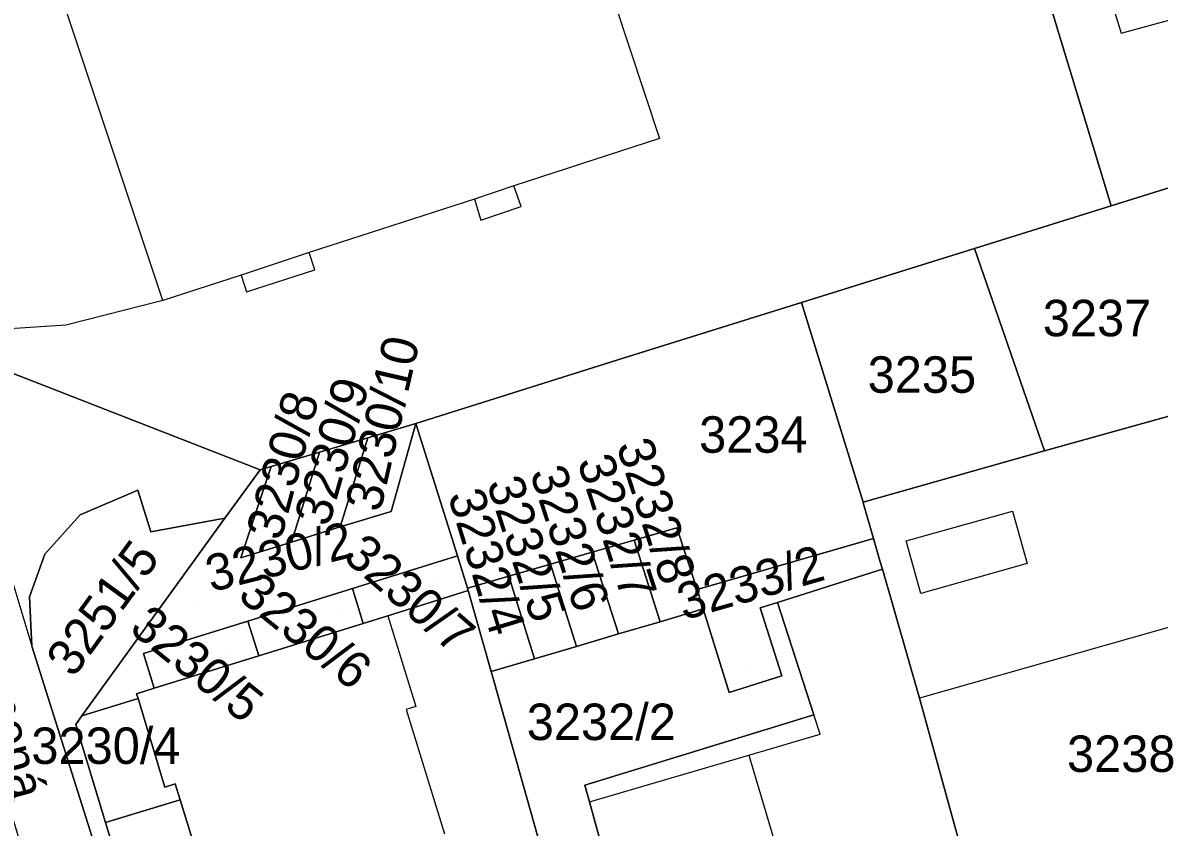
# Model space of a CAD drawing. Extents: x -264070 to -262271, y -1238894 to -1238141.
# Drawn here: x -262428.6 to -262366.3, y -1238599 to -1238554.9 of the extents above; entities that cross this region are included whole.
import ezdxf

# ---------------------------------------------------------------- set-up
doc = ezdxf.new("R2010")
doc.units = 0
for name, color, linetype in [('body_kn', 7, 'Continuous'), ('kladpar_druhypozemkov', 7, 'Continuous'), ('kladpar_hranice', 7, 'Continuous'), ('kladpar_parcelnecisla', 7, 'Continuous'), ('kladpar_plochy', 7, 'Continuous'), ('popisy', 7, 'Continuous'), ('tarchy_linie', 7, 'Continuous'), ('zappar_hrandruhpozemk', 7, 'Continuous')]:
    doc.layers.add(name, color=color, linetype=linetype)

msp = doc.modelspace()

# ---------------------------------------------------------------- linework, layer by layer
at = {"layer": 'body_kn'}
for p, q in [((-262368.36, -1238555.43), (-262368.36, -1238555.43)), ((-262393.67, -1238561.21), (-262393.67, -1238561.21)), ((-262401.66, -1238563.8), (-262401.66, -1238563.8)), ((-262401.66, -1238563.8), (-262401.66, -1238563.8)), ((-262403.82, -1238564.52), (-262403.82, -1238564.52)), ((-262401.26, -1238564.93), (-262401.26, -1238564.93)), ((-262368.91, -1238564.9), (-262368.91, -1238564.9)), ((-262403.47, -1238565.69), (-262403.47, -1238565.69)), ((-262412.88, -1238567.46), (-262412.88, -1238567.46)), ((-262412.88, -1238567.46), (-262412.88, -1238567.46)), ((-262376.4, -1238567.23), (-262376.4, -1238567.23)), ((-262376.4, -1238567.23), (-262376.4, -1238567.23)), ((-262416.62, -1238568.69), (-262416.62, -1238568.69)), ((-262412.57, -1238568.41), (-262412.57, -1238568.41)), ((-262416.32, -1238569.62), (-262416.32, -1238569.62)), ((-262420.91, -1238570.08), (-262420.91, -1238570.08)), ((-262420.91, -1238570.08), (-262420.91, -1238570.08)), ((-262385.89, -1238570.19), (-262385.89, -1238570.19)), ((-262385.89, -1238570.19), (-262385.89, -1238570.19)), ((-262426.24, -1238571.45), (-262426.24, -1238571.45)), ((-262395.66, -1238573.25), (-262395.66, -1238573.25)), ((-262407.03, -1238576.84), (-262407.03, -1238576.84)), ((-262407.03, -1238576.84), (-262407.03, -1238576.84)), ((-262409.67, -1238577.62), (-262409.67, -1238577.62)), ((-262409.67, -1238577.62), (-262409.67, -1238577.62)), ((-262412.32, -1238578.41), (-262412.32, -1238578.41)), ((-262412.32, -1238578.41), (-262412.32, -1238578.41)), ((-262372.56, -1238578.33), (-262372.56, -1238578.33)), ((-262415.58, -1238579.37), (-262415.58, -1238579.37)), ((-262415.58, -1238579.37), (-262415.58, -1238579.37)), ((-262414.97, -1238579.19), (-262414.97, -1238579.19)), ((-262414.97, -1238579.19), (-262414.97, -1238579.19)), ((-262422.29, -1238580.49), (-262422.29, -1238580.49)), ((-262422.29, -1238580.49), (-262422.29, -1238580.49)), ((-262382.51, -1238581.15), (-262382.51, -1238581.15)), ((-262382.51, -1238581.18), (-262382.51, -1238581.18)), ((-262425.44, -1238581.85), (-262425.44, -1238581.85)), ((-262408.38, -1238581.67), (-262408.38, -1238581.67)), ((-262374.32, -1238581.64), (-262374.32, -1238581.64)), ((-262417.51, -1238582.03), (-262417.51, -1238582.03)), ((-262421.57, -1238582.77), (-262421.57, -1238582.77)), ((-262411.19, -1238582.51), (-262411.19, -1238582.51)), ((-262392.73, -1238582.56), (-262392.73, -1238582.56)), ((-262413.86, -1238583.35), (-262413.86, -1238583.35)), ((-262395.06, -1238583.23), (-262395.06, -1238583.23)), ((-262395.06, -1238583.23), (-262395.06, -1238583.23)), ((-262381.94, -1238583.15), (-262381.94, -1238583.15)), ((-262380.14, -1238583.28), (-262380.14, -1238583.28)), ((-262380.14, -1238583.28), (-262380.14, -1238583.28)), ((-262427.39, -1238584), (-262427.39, -1238584)), ((-262416.64, -1238584.21), (-262416.64, -1238584.21)), ((-262404.75, -1238584.09), (-262404.75, -1238584.09)), ((-262404.75, -1238584.09), (-262404.75, -1238584.09)), ((-262397.36, -1238583.89), (-262397.36, -1238583.89)), ((-262397.36, -1238583.89), (-262397.36, -1238583.89)), ((-262381.59, -1238584.36), (-262381.59, -1238584.36)), ((-262399.65, -1238584.55), (-262399.65, -1238584.55)), ((-262381.45, -1238584.83), (-262381.45, -1238584.83)), ((-262381.45, -1238584.83), (-262381.45, -1238584.83)), ((-262373.51, -1238584.52), (-262373.51, -1238584.52)), ((-262401.94, -1238585.21), (-262401.94, -1238585.21)), ((-262382.08, -1238585.03), (-262382.08, -1238585.03)), ((-262410.51, -1238585.88), (-262410.51, -1238585.88)), ((-262404.2, -1238585.86), (-262404.2, -1238585.86)), ((-262404.16, -1238586), (-262404.16, -1238586)), ((-262404.16, -1238586), (-262404.16, -1238586)), ((-262391.61, -1238585.95), (-262391.61, -1238585.95)), ((-262379.35, -1238586.17), (-262379.35, -1238586.17)), ((-262428.22, -1238586.35), (-262428.22, -1238586.35)), ((-262387.21, -1238586.65), (-262387.21, -1238586.65)), ((-262408.58, -1238587.38), (-262408.58, -1238587.38)), ((-262408.58, -1238587.38), (-262408.58, -1238587.38)), ((-262391.28, -1238587.01), (-262391.28, -1238587.01)), ((-262391.28, -1238587.01), (-262391.28, -1238587.01)), ((-262388.16, -1238586.95), (-262388.16, -1238586.95)), ((-262416.25, -1238587.67), (-262416.25, -1238587.67)), ((-262409.92, -1238587.8), (-262409.92, -1238587.8)), ((-262393.63, -1238587.71), (-262393.63, -1238587.71)), ((-262395.93, -1238588.38), (-262395.93, -1238588.38)), ((-262428.09, -1238589.05), (-262428.09, -1238589.05)), ((-262398.23, -1238589.06), (-262398.23, -1238589.06)), ((-262398.23, -1238589.06), (-262398.23, -1238589.06)), ((-262421.97, -1238589.45), (-262421.97, -1238589.45)), ((-262415.65, -1238589.58), (-262415.65, -1238589.58)), ((-262415.65, -1238589.58), (-262415.65, -1238589.58)), ((-262400.53, -1238589.74), (-262400.53, -1238589.74)), ((-262402.9, -1238590.44), (-262402.9, -1238590.44)), ((-262402.9, -1238590.44), (-262402.9, -1238590.44)), ((-262402.76, -1238590.95), (-262402.76, -1238590.95)), ((-262386.97, -1238590.68), (-262386.97, -1238590.68)), ((-262422.35, -1238591.66), (-262422.35, -1238591.66)), ((-262421.38, -1238591.36), (-262421.38, -1238591.36)), ((-262421.38, -1238591.36), (-262421.38, -1238591.36)), ((-262389.93, -1238591.35), (-262389.93, -1238591.35)), ((-262389.85, -1238591.59), (-262389.85, -1238591.59)), ((-262422.27, -1238591.92), (-262422.27, -1238591.92)), ((-262407.04, -1238592.36), (-262407.04, -1238592.36)), ((-262379.41, -1238591.91), (-262379.41, -1238591.91)), ((-262425.35, -1238592.88), (-262425.35, -1238592.88)), ((-262407.56, -1238592.52), (-262407.56, -1238592.52)), ((-262385.21, -1238592.81), (-262385.21, -1238592.81)), ((-262425.69, -1238593.34), (-262425.69, -1238593.34)), ((-262384.86, -1238593.88), (-262384.86, -1238593.88)), ((-262388.78, -1238595.03), (-262388.78, -1238595.03)), ((-262388.78, -1238595.03), (-262388.78, -1238595.03)), ((-262420.8, -1238596.78), (-262420.8, -1238596.78)), ((-262420.23, -1238596.61), (-262420.23, -1238596.61)), ((-262397.76, -1238596.67), (-262397.76, -1238596.67)), ((-262419.96, -1238597.48), (-262419.96, -1238597.48)), ((-262397.51, -1238597.59), (-262397.51, -1238597.59)), ((-262397.51, -1238597.59), (-262397.51, -1238597.59)), ((-262424.06, -1238598.72), (-262424.06, -1238598.72)), ((-262424.06, -1238598.72), (-262424.06, -1238598.72))]:
    msp.add_line(p, q, dxfattribs=at)
at = {"layer": 'kladpar_druhypozemkov'}
for p, q in [((-262369.9, -1238570.05), (-262369.9, -1238570.05)), ((-262379.7, -1238573.25), (-262379.7, -1238573.25)), ((-262388.68, -1238576.75), (-262388.68, -1238576.75)), ((-262409.84, -1238581.72), (-262409.84, -1238581.72)), ((-262412.53, -1238582.51), (-262412.53, -1238582.51)), ((-262415.29, -1238583.33), (-262415.29, -1238583.33)), ((-262424.56, -1238585.44), (-262424.56, -1238585.44)), ((-262405.76, -1238585.57), (-262405.76, -1238585.57)), ((-262418.97, -1238586.93), (-262418.97, -1238586.93)), ((-262411.21, -1238587.22), (-262411.21, -1238587.22)), ((-262392.74, -1238586.99), (-262392.74, -1238586.99)), ((-262395.18, -1238587.97), (-262395.18, -1238587.97)), ((-262397.33, -1238588.53), (-262397.33, -1238588.53)), ((-262417.37, -1238589.32), (-262417.37, -1238589.32)), ((-262399.54, -1238589.24), (-262399.54, -1238589.24)), ((-262401.89, -1238589.71), (-262401.89, -1238589.71)), ((-262388.85, -1238590.1), (-262388.85, -1238590.1)), ((-262395.68, -1238592.67), (-262395.68, -1238592.67)), ((-262368.3, -1238593.65), (-262368.3, -1238593.65)), ((-262423.1, -1238593.89), (-262423.1, -1238593.89))]:
    msp.add_line(p, q, dxfattribs=at)
at = {"layer": 'kladpar_hranice'}
for points in [[(-262385.51, -1238525.08), (-262381.54, -1238524.51), (-262381.19, -1238524.41), (-262368.91, -1238564.9), (-262376.4, -1238567.23), (-262385.89, -1238570.19), (-262395.66, -1238573.25), (-262407.03, -1238576.84), (-262409.67, -1238577.62), (-262412.32, -1238578.41), (-262414.97, -1238579.19), (-262415.58, -1238579.37), (-262449.01, -1238566.34), (-262454.25, -1238564.3), (-262450.4, -1238554.59), (-262449.19, -1238551.55), (-262448.34, -1238549.41), (-262447.4, -1238547.04), (-262435.35, -1238516.46), (-262432.64, -1238515.23), (-262432.61, -1238515.21), (-262423.64, -1238511.36), (-262419.15, -1238510.39), (-262385.51, -1238525.08)], [(-262360.29, -1238518.46), (-262358.52, -1238524.38), (-262347.86, -1238559.5), (-262365.69, -1238563.88), (-262368.91, -1238564.9), (-262381.19, -1238524.41), (-262360.29, -1238518.46)], [(-262365.69, -1238563.88), (-262362.26, -1238575.47), (-262372.56, -1238578.33), (-262376.4, -1238567.23), (-262368.91, -1238564.9), (-262365.69, -1238563.88)], [(-262415.58, -1238579.37), (-262417.51, -1238582.03), (-262421.57, -1238582.77), (-262422.29, -1238580.49), (-262425.44, -1238581.85), (-262427.39, -1238584), (-262428.22, -1238586.35), (-262428.09, -1238589.05), (-262424.37, -1238600.86), (-262421.43, -1238620.6), (-262425.26, -1238621.92), (-262428.07, -1238601.98), (-262433.61, -1238583.75), (-262434.23, -1238583.94), (-262442.8, -1238586.57), (-262445.83, -1238576.62), (-262440.68, -1238574.98), (-262439.3, -1238573.82), (-262439.74, -1238572.28), (-262443.95, -1238568.96), (-262449.01, -1238566.34), (-262415.58, -1238579.37)], [(-262376.4, -1238567.23), (-262372.56, -1238578.33), (-262382.51, -1238581.15), (-262385.89, -1238570.19), (-262376.4, -1238567.23)], [(-262385.89, -1238570.19), (-262382.51, -1238581.15), (-262382.51, -1238581.18), (-262381.94, -1238583.15), (-262391.61, -1238585.95), (-262392.73, -1238582.56), (-262395.06, -1238583.23), (-262397.36, -1238583.89), (-262399.65, -1238584.55), (-262401.94, -1238585.21), (-262404.2, -1238585.86), (-262404.75, -1238584.09), (-262407.03, -1238576.84), (-262395.66, -1238573.25), (-262385.89, -1238570.19)], [(-262362.26, -1238575.47), (-262359.2, -1238586.15), (-262355.53, -1238599.59), (-262375.46, -1238606.22), (-262379.41, -1238591.91), (-262381.45, -1238584.83), (-262381.59, -1238584.36), (-262381.94, -1238583.15), (-262382.51, -1238581.18), (-262382.51, -1238581.15), (-262372.56, -1238578.33), (-262362.26, -1238575.47)], [(-262407.03, -1238576.84), (-262404.75, -1238584.09), (-262410.51, -1238585.88), (-262416.25, -1238587.67), (-262421.97, -1238589.45), (-262421.38, -1238591.36), (-262422.35, -1238591.66), (-262422.27, -1238591.92), (-262425.35, -1238592.88), (-262417.51, -1238582.03), (-262415.58, -1238579.37), (-262414.97, -1238579.19), (-262416.64, -1238584.21), (-262413.86, -1238583.35), (-262411.19, -1238582.51), (-262408.38, -1238581.67), (-262407.03, -1238576.84)], [(-262409.67, -1238577.62), (-262407.03, -1238576.84), (-262408.38, -1238581.67), (-262411.19, -1238582.51), (-262409.67, -1238577.62)], [(-262412.32, -1238578.41), (-262409.67, -1238577.62), (-262411.19, -1238582.51), (-262413.86, -1238583.35), (-262412.32, -1238578.41)], [(-262414.97, -1238579.19), (-262412.32, -1238578.41), (-262413.86, -1238583.35), (-262416.64, -1238584.21), (-262414.97, -1238579.19)], [(-262422.29, -1238580.49), (-262421.57, -1238582.77), (-262417.51, -1238582.03), (-262425.35, -1238592.88), (-262425.69, -1238593.34), (-262424.06, -1238598.72), (-262422.25, -1238604.67), (-262421.12, -1238608.4), (-262417.61, -1238619.44), (-262421.43, -1238620.6), (-262424.37, -1238600.86), (-262428.09, -1238589.05), (-262428.22, -1238586.35), (-262427.39, -1238584), (-262425.44, -1238581.85), (-262422.29, -1238580.49)], [(-262395.06, -1238583.23), (-262392.73, -1238582.56), (-262391.61, -1238585.95), (-262391.28, -1238587.01), (-262393.63, -1238587.71), (-262395.06, -1238583.23)], [(-262395.06, -1238583.23), (-262393.63, -1238587.71), (-262395.93, -1238588.38), (-262397.36, -1238583.89), (-262395.06, -1238583.23)], [(-262391.28, -1238587.01), (-262391.61, -1238585.95), (-262381.94, -1238583.15), (-262381.59, -1238584.36), (-262381.45, -1238584.83), (-262382.08, -1238585.03), (-262387.21, -1238586.65), (-262388.16, -1238586.95), (-262386.97, -1238590.68), (-262389.85, -1238591.59), (-262389.93, -1238591.35), (-262391.28, -1238587.01)], [(-262404.75, -1238584.09), (-262404.2, -1238585.86), (-262404.16, -1238586), (-262408.58, -1238587.38), (-262409.92, -1238587.8), (-262410.51, -1238585.88), (-262404.75, -1238584.09)], [(-262397.36, -1238583.89), (-262395.93, -1238588.38), (-262398.23, -1238589.06), (-262399.65, -1238584.55), (-262397.36, -1238583.89)], [(-262398.23, -1238589.06), (-262400.53, -1238589.74), (-262401.94, -1238585.21), (-262399.65, -1238584.55), (-262398.23, -1238589.06)], [(-262381.45, -1238584.83), (-262379.41, -1238591.91), (-262375.46, -1238606.22), (-262384.57, -1238609.19), (-262393.54, -1238612.04), (-262397.51, -1238597.59), (-262397.76, -1238596.67), (-262385.21, -1238592.81), (-262387.21, -1238586.65), (-262382.08, -1238585.03), (-262381.45, -1238584.83)], [(-262402.9, -1238590.44), (-262404.16, -1238586), (-262404.2, -1238585.86), (-262401.94, -1238585.21), (-262400.53, -1238589.74), (-262402.9, -1238590.44)], [(-262404.16, -1238586), (-262402.9, -1238590.44), (-262402.76, -1238590.95), (-262399.74, -1238601.64), (-262396.6, -1238612.97), (-262417.61, -1238619.44), (-262421.12, -1238608.4), (-262422.25, -1238604.67), (-262418.13, -1238603.41), (-262419.96, -1238597.48), (-262420.23, -1238596.61), (-262420.8, -1238596.78), (-262422.27, -1238591.92), (-262422.35, -1238591.66), (-262421.38, -1238591.36), (-262415.65, -1238589.58), (-262409.92, -1238587.8), (-262408.58, -1238587.38), (-262404.16, -1238586)], [(-262415.65, -1238589.58), (-262416.25, -1238587.67), (-262410.51, -1238585.88), (-262409.92, -1238587.8), (-262415.65, -1238589.58)], [(-262393.54, -1238612.04), (-262396.6, -1238612.97), (-262399.74, -1238601.64), (-262402.76, -1238590.95), (-262402.9, -1238590.44), (-262400.53, -1238589.74), (-262398.23, -1238589.06), (-262395.93, -1238588.38), (-262393.63, -1238587.71), (-262391.28, -1238587.01), (-262389.93, -1238591.35), (-262389.85, -1238591.59), (-262386.97, -1238590.68), (-262388.16, -1238586.95), (-262387.21, -1238586.65), (-262385.21, -1238592.81), (-262397.76, -1238596.67), (-262397.51, -1238597.59), (-262393.54, -1238612.04)], [(-262421.38, -1238591.36), (-262421.97, -1238589.45), (-262416.25, -1238587.67), (-262415.65, -1238589.58), (-262421.38, -1238591.36)], [(-262424.06, -1238598.72), (-262425.69, -1238593.34), (-262425.35, -1238592.88), (-262422.27, -1238591.92), (-262420.8, -1238596.78), (-262420.23, -1238596.61), (-262419.96, -1238597.48), (-262424.06, -1238598.72)], [(-262422.25, -1238604.67), (-262424.06, -1238598.72), (-262419.96, -1238597.48), (-262418.13, -1238603.41), (-262422.25, -1238604.67)]]:
    msp.add_lwpolyline(points, dxfattribs=at)
at = {"layer": 'kladpar_plochy'}
for points in [[(-262385.51, -1238525.08), (-262381.54, -1238524.51), (-262381.19, -1238524.41), (-262368.91, -1238564.9), (-262376.4, -1238567.23), (-262385.89, -1238570.19), (-262395.66, -1238573.25), (-262407.03, -1238576.84), (-262409.67, -1238577.62), (-262412.32, -1238578.41), (-262414.97, -1238579.19), (-262415.58, -1238579.37), (-262449.01, -1238566.34), (-262454.25, -1238564.3), (-262450.4, -1238554.59), (-262449.19, -1238551.55), (-262448.34, -1238549.41), (-262447.4, -1238547.04), (-262435.35, -1238516.46), (-262432.64, -1238515.23), (-262432.61, -1238515.21), (-262423.64, -1238511.36), (-262419.15, -1238510.39)], [(-262360.29, -1238518.46), (-262358.52, -1238524.38), (-262347.86, -1238559.5), (-262365.69, -1238563.88), (-262368.91, -1238564.9), (-262381.19, -1238524.41)], [(-262365.69, -1238563.88), (-262362.26, -1238575.47), (-262372.56, -1238578.33), (-262376.4, -1238567.23), (-262368.91, -1238564.9)], [(-262415.58, -1238579.37), (-262417.51, -1238582.03), (-262421.57, -1238582.77), (-262422.29, -1238580.49), (-262425.44, -1238581.85), (-262427.39, -1238584), (-262428.22, -1238586.35), (-262428.09, -1238589.05), (-262424.37, -1238600.86), (-262421.43, -1238620.6), (-262425.26, -1238621.92), (-262428.07, -1238601.98), (-262433.61, -1238583.75), (-262434.23, -1238583.94), (-262442.8, -1238586.57), (-262445.83, -1238576.62), (-262440.68, -1238574.98), (-262439.3, -1238573.82), (-262439.74, -1238572.28), (-262443.95, -1238568.96), (-262449.01, -1238566.34)], [(-262376.4, -1238567.23), (-262372.56, -1238578.33), (-262382.51, -1238581.15), (-262385.89, -1238570.19)], [(-262385.89, -1238570.19), (-262382.51, -1238581.15), (-262382.51, -1238581.18), (-262381.94, -1238583.15), (-262391.61, -1238585.95), (-262392.73, -1238582.56), (-262395.06, -1238583.23), (-262397.36, -1238583.89), (-262399.65, -1238584.55), (-262401.94, -1238585.21), (-262404.2, -1238585.86), (-262404.75, -1238584.09), (-262407.03, -1238576.84), (-262395.66, -1238573.25)], [(-262362.26, -1238575.47), (-262359.2, -1238586.15), (-262355.53, -1238599.59), (-262375.46, -1238606.22), (-262379.41, -1238591.91), (-262381.45, -1238584.83), (-262381.59, -1238584.36), (-262381.94, -1238583.15), (-262382.51, -1238581.18), (-262382.51, -1238581.15), (-262372.56, -1238578.33)], [(-262407.03, -1238576.84), (-262404.75, -1238584.09), (-262410.51, -1238585.88), (-262416.25, -1238587.67), (-262421.97, -1238589.45), (-262421.38, -1238591.36), (-262422.35, -1238591.66), (-262422.27, -1238591.92), (-262425.35, -1238592.88), (-262417.51, -1238582.03), (-262415.58, -1238579.37), (-262414.97, -1238579.19), (-262416.64, -1238584.21), (-262413.86, -1238583.35), (-262411.19, -1238582.51), (-262408.38, -1238581.67)], [(-262409.67, -1238577.62), (-262407.03, -1238576.84), (-262408.38, -1238581.67), (-262411.19, -1238582.51)], [(-262412.32, -1238578.41), (-262409.67, -1238577.62), (-262411.19, -1238582.51), (-262413.86, -1238583.35)], [(-262414.97, -1238579.19), (-262412.32, -1238578.41), (-262413.86, -1238583.35), (-262416.64, -1238584.21)], [(-262422.29, -1238580.49), (-262421.57, -1238582.77), (-262417.51, -1238582.03), (-262425.35, -1238592.88), (-262425.69, -1238593.34), (-262424.06, -1238598.72), (-262422.25, -1238604.67), (-262421.12, -1238608.4), (-262417.61, -1238619.44), (-262421.43, -1238620.6), (-262424.37, -1238600.86), (-262428.09, -1238589.05), (-262428.22, -1238586.35), (-262427.39, -1238584), (-262425.44, -1238581.85)], [(-262395.06, -1238583.23), (-262392.73, -1238582.56), (-262391.61, -1238585.95), (-262391.28, -1238587.01), (-262393.63, -1238587.71)], [(-262395.06, -1238583.23), (-262393.63, -1238587.71), (-262395.93, -1238588.38), (-262397.36, -1238583.89)], [(-262391.28, -1238587.01), (-262391.61, -1238585.95), (-262381.94, -1238583.15), (-262381.59, -1238584.36), (-262381.45, -1238584.83), (-262382.08, -1238585.03), (-262387.21, -1238586.65), (-262388.16, -1238586.95), (-262386.97, -1238590.68), (-262389.85, -1238591.59), (-262389.93, -1238591.35)], [(-262404.75, -1238584.09), (-262404.2, -1238585.86), (-262404.16, -1238586), (-262408.58, -1238587.38), (-262409.92, -1238587.8), (-262410.51, -1238585.88)], [(-262397.36, -1238583.89), (-262395.93, -1238588.38), (-262398.23, -1238589.06), (-262399.65, -1238584.55)], [(-262398.23, -1238589.06), (-262400.53, -1238589.74), (-262401.94, -1238585.21), (-262399.65, -1238584.55)], [(-262381.45, -1238584.83), (-262379.41, -1238591.91), (-262375.46, -1238606.22), (-262384.57, -1238609.19), (-262393.54, -1238612.04), (-262397.51, -1238597.59), (-262397.76, -1238596.67), (-262385.21, -1238592.81), (-262387.21, -1238586.65), (-262382.08, -1238585.03)], [(-262402.9, -1238590.44), (-262404.16, -1238586), (-262404.2, -1238585.86), (-262401.94, -1238585.21), (-262400.53, -1238589.74)], [(-262404.16, -1238586), (-262402.9, -1238590.44), (-262402.76, -1238590.95), (-262399.74, -1238601.64), (-262396.6, -1238612.97), (-262417.61, -1238619.44), (-262421.12, -1238608.4), (-262422.25, -1238604.67), (-262418.13, -1238603.41), (-262419.96, -1238597.48), (-262420.23, -1238596.61), (-262420.8, -1238596.78), (-262422.27, -1238591.92), (-262422.35, -1238591.66), (-262421.38, -1238591.36), (-262415.65, -1238589.58), (-262409.92, -1238587.8), (-262408.58, -1238587.38)], [(-262415.65, -1238589.58), (-262416.25, -1238587.67), (-262410.51, -1238585.88), (-262409.92, -1238587.8)], [(-262393.54, -1238612.04), (-262396.6, -1238612.97), (-262399.74, -1238601.64), (-262402.76, -1238590.95), (-262402.9, -1238590.44), (-262400.53, -1238589.74), (-262398.23, -1238589.06), (-262395.93, -1238588.38), (-262393.63, -1238587.71), (-262391.28, -1238587.01), (-262389.93, -1238591.35), (-262389.85, -1238591.59), (-262386.97, -1238590.68), (-262388.16, -1238586.95), (-262387.21, -1238586.65), (-262385.21, -1238592.81), (-262397.76, -1238596.67), (-262397.51, -1238597.59)], [(-262421.38, -1238591.36), (-262421.97, -1238589.45), (-262416.25, -1238587.67), (-262415.65, -1238589.58)], [(-262424.06, -1238598.72), (-262425.69, -1238593.34), (-262425.35, -1238592.88), (-262422.27, -1238591.92), (-262420.8, -1238596.78), (-262420.23, -1238596.61), (-262419.96, -1238597.48)], [(-262422.25, -1238604.67), (-262424.06, -1238598.72), (-262419.96, -1238597.48), (-262418.13, -1238603.41)]]:
    msp.add_lwpolyline(points, close=True, dxfattribs=at)
at = {"layer": 'tarchy_linie'}
msp.add_lwpolyline([(-262434.66, -1238571.93), (-262430.03, -1238582.65), (-262428.09, -1238589.05)], dxfattribs=at)
at = {"layer": 'zappar_hrandruhpozemk'}
for p, q in [((-262420.91, -1238570.08), (-262426.87, -1238552.22)), ((-262401.66, -1238563.8), (-262403.82, -1238564.52)), ((-262403.82, -1238564.52), (-262412.88, -1238567.46)), ((-262412.88, -1238567.46), (-262416.62, -1238568.69)), ((-262416.62, -1238568.69), (-262420.91, -1238570.08)), ((-262379.35, -1238586.17), (-262380.14, -1238583.28)), ((-262373.51, -1238584.52), (-262379.35, -1238586.17)), ((-262359.2, -1238586.15), (-262379.41, -1238591.91)), ((-262407.56, -1238592.52), (-262405.47, -1238599.34)), ((-262388.78, -1238595.03), (-262384.57, -1238609.19))]:
    msp.add_line(p, q, dxfattribs=at)
for points in [[(-262375.48, -1238532.22), (-262368.36, -1238555.43), (-262357.02, -1238552.31)], [(-262399.39, -1238543.89), (-262393.67, -1238561.21), (-262401.66, -1238563.8)], [(-262420.91, -1238570.08), (-262426.24, -1238571.45), (-262429.58, -1238571.66), (-262433.42, -1238570.48), (-262441.14, -1238565.8), (-262446.92, -1238561.59), (-262449.46, -1238558.58), (-262450.4, -1238554.59)], [(-262403.82, -1238564.52), (-262403.47, -1238565.69), (-262401.26, -1238564.93), (-262401.66, -1238563.8)], [(-262416.62, -1238568.69), (-262416.32, -1238569.62), (-262412.57, -1238568.41), (-262412.88, -1238567.46)], [(-262380.14, -1238583.28), (-262374.32, -1238581.64), (-262373.51, -1238584.52)], [(-262408.58, -1238587.38), (-262407.04, -1238592.36), (-262407.56, -1238592.52)], [(-262397.51, -1238597.59), (-262388.78, -1238595.03), (-262384.86, -1238593.88), (-262385.21, -1238592.81)]]:
    msp.add_lwpolyline(points, dxfattribs=at)

# ---------------------------------------------------------------- texts
at = {"layer": 'kladpar_parcelnecisla'}
for s, p in [('3237', (-262372.654, -1238572.05)), ('3235', (-262382.257, -1238575.15)), ('3234', (-262391.501, -1238578.44)), ('3232/2', (-262400.955, -1238594.2)), ('3230/4', (-262428.123, -1238595.51)), ('3238', (-262371.325, -1238595.95))]:
    msp.add_text(s, height=2, dxfattribs=at).set_placement(p)
for s, rotation, p in [('3230/10', 77, (-262408.987, -1238581.757)), ('3230/9', 74, (-262411.815, -1238582.558)), ('3230/8', 75, (-262414.439, -1238583.318)), ('3232/8', 288, (-262396.054, -1238578.034)), ('3232/7', 288, (-262398.202, -1238578.912)), ('3232/6', 288, (-262400.797, -1238579.527)), ('3232/5', 288, (-262403.164, -1238580.104)), ('3232/4', 287, (-262405.295, -1238580.773)), ('3230/2', 14, (-262418.261, -1238586.093)), ('3230/7', 319, (-262411.104, -1238584.232)), ('3251/5', 54, (-262425.817, -1238590.842)), ('3233/2', 16, (-262392.348, -1238587.641)), ('3230/6', 321, (-262416.879, -1238586.392)), ('3230/5', 321, (-262422.822, -1238588.207))]:
    msp.add_text(s, height=2, rotation=rotation, dxfattribs=at).set_placement(p)
at = {"layer": 'popisy'}
msp.add_text('Lomená', height=2, rotation=285, dxfattribs=at).set_placement((-262431.703, -1238588.277))

doc.saveas('drawing.dxf')
